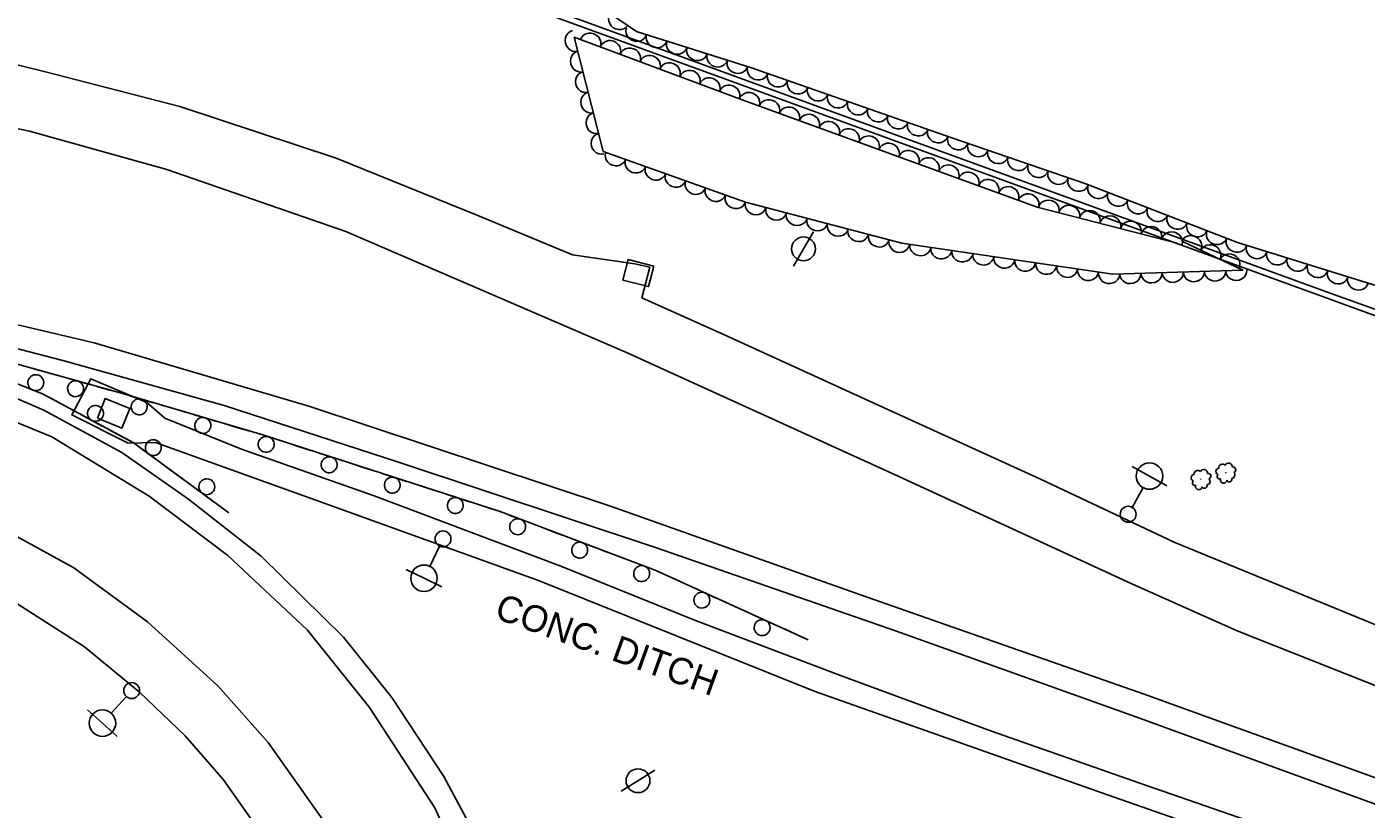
# Model space of a CAD drawing. Extents: x 1722896 to 1754269, y 648279 to 666297.
# Drawn here: x 1746958.5 to 1747211.1, y 652692.3 to 652839.9 of the extents above; entities that cross this region are included whole.
import ezdxf

# ---------------------------------------------------------------- set-up
doc = ezdxf.new("R2010")
doc.units = 0
for name, color, linetype in [('DESIGN - CENTERLINE - Proposed', 7, 'Continuous'), ('DESIGN - SCRATCH - User 1', 7, 'Continuous'), ('SURVEY - CENTERLINE - Preliminary Text', 7, 'Continuous'), ('SURVEY - CONTOURS - Intermediate with optional Text', 7, 'Continuous'), ('SURVEY - DRAINAGE - Natural Features', 7, 'Continuous'), ('SURVEY - DTM - Breaklines', 7, 'Continuous'), ('SURVEY - VEGETATION - Features with Text', 7, 'Continuous')]:
    doc.layers.add(name, color=color, linetype=linetype)

msp = doc.modelspace()

# ---------------------------------------------------------------- linework, layer by layer
at = {"layer": 'DESIGN - CENTERLINE - Proposed'}
msp.add_lwpolyline([(1747209.95, 652678.38), (1747162.28, 652695.05), (1747106.98, 652714.6), (1747054.97, 652735.47), (1747016.1, 652749.52), (1746982.75, 652761.51), (1746977.58, 652761.37), (1746966.94, 652766.72), (1746970.53, 652773.51), (1746981.12, 652769.04), (1746984.51, 652766.07), (1746998.99, 652760.24), (1747024.01, 652751.47), (1747059.17, 652738.17), (1747084.56, 652727.94), (1747111.96, 652717.53), (1747140.38, 652707.06), (1747169.43, 652696.89), (1747211.01, 652682.49)], dxfattribs=at)
at = {"layer": 'DESIGN - SCRATCH - User 1'}
for points in [[(1746656.06, 652824.94), (1746655.66, 652826.46), (1746717.37, 652851.17), (1746796.77, 652883.05), (1746822.7, 652893.25), (1746865.15, 652897.8), (1746900.95, 652900.85), (1746935.13, 652888.17), (1746973.26, 652874.03), (1747032.39, 652852.32), (1747061.27, 652841.79), (1747204.96, 652789.4), (1747229.76, 652780.56), (1747228.71, 652779.61), (1747060.57, 652840.84), (1746987.28, 652867.84), (1746935.51, 652886.78), (1746900.59, 652899.83), (1746859.7, 652896.06), (1746823.03, 652892.28), (1746780.53, 652875.36), (1746721.89, 652851.4), (1746656.06, 652824.94)], [(1746801.86, 652783.96), (1746840.35, 652789.31), (1746867.55, 652791.48), (1746887.26, 652790.75), (1746907.09, 652788.23), (1746934.75, 652782.4), (1746976.3, 652770.8), (1747003, 652762.93), (1747047.72, 652748.48), (1747076.95, 652737.44), (1747105.83, 652724.29)], [(1746996.55, 652748.27), (1746978.51, 652761.48), (1746961.56, 652770.61), (1746945.2, 652777.15), (1746926.99, 652782.14), (1746905.95, 652785.86), (1746888.59, 652787.07), (1746863.9, 652785.95), (1746844.19, 652782.56), (1746824.13, 652776.61), (1746792.24, 652763.93), (1746782.54, 652760.26)], [(1746959.81, 652775.4), (1746962.08, 652774.77)], [(1746962.08, 652774.77), (1746964.34, 652774.14)], [(1746961.71, 652770.54), (1746961.56, 652770.61), (1746957.44, 652772.26)], [(1746965.88, 652773.71), (1746970.31, 652772.47)], [(1746971.85, 652772.04), (1746974.11, 652771.41)], [(1746965.19, 652768.66), (1746963.12, 652769.78)], [(1746974.11, 652771.41), (1746976.3, 652770.8), (1746976.38, 652770.78)], [(1746977.91, 652770.32), (1746982.33, 652769.02)], [(1746967.25, 652767.55), (1746965.19, 652768.66)], [(1746972.71, 652764.6), (1746968.66, 652766.79)], [(1746983.86, 652768.57), (1746986.11, 652767.91)], [(1746986.11, 652767.91), (1746988.37, 652767.24)], [(1746989.9, 652766.79), (1746994.32, 652765.49)], [(1746995.85, 652765.04), (1746998.1, 652764.37)], [(1746998.1, 652764.37), (1747000.36, 652763.71)], [(1746976.19, 652762.73), (1746974.12, 652763.84)], [(1746978.26, 652761.61), (1746976.19, 652762.73)], [(1747001.89, 652763.26), (1747003, 652762.93), (1747006.28, 652761.87)], [(1746983.28, 652757.98), (1746979.57, 652760.7)], [(1747007.8, 652761.38), (1747010.04, 652760.66)], [(1747010.04, 652760.66), (1747012.27, 652759.93)], [(1747013.8, 652759.44), (1747018.17, 652758.03)], [(1746986.47, 652755.65), (1746984.57, 652757.04)], [(1747019.7, 652757.54), (1747021.93, 652756.81)], [(1747021.93, 652756.81), (1747024.17, 652756.09)], [(1746988.36, 652754.26), (1746986.47, 652755.65)], [(1747025.69, 652755.6), (1747030.07, 652754.18)], [(1746993.36, 652750.6), (1746989.65, 652753.32)], [(1747031.59, 652753.69), (1747033.83, 652752.97)], [(1747033.83, 652752.97), (1747036.06, 652752.25)], [(1747037.59, 652751.76), (1747041.96, 652750.34)], [(1746996.55, 652748.27), (1746994.66, 652749.65)], [(1747043.49, 652749.85), (1747045.72, 652749.13)], [(1747045.72, 652749.13), (1747047.72, 652748.48), (1747047.95, 652748.39)], [(1747049.45, 652747.83), (1747053.75, 652746.2)], [(1747055.25, 652745.64), (1747057.45, 652744.81)], [(1747057.45, 652744.81), (1747059.65, 652743.97)], [(1747061.14, 652743.41), (1747065.45, 652741.78)], [(1747066.94, 652741.22), (1747069.14, 652740.39)], [(1747069.14, 652740.39), (1747071.34, 652739.56)], [(1747072.84, 652738.99), (1747076.95, 652737.44), (1747077.13, 652737.35)], [(1747078.59, 652736.69), (1747080.73, 652735.71)], [(1747080.73, 652735.71), (1747082.87, 652734.74)], [(1747084.32, 652734.08), (1747088.51, 652732.17)], [(1747089.97, 652731.51), (1747092.11, 652730.54)], [(1747092.11, 652730.54), (1747094.25, 652729.56)], [(1747095.7, 652728.9), (1747099.89, 652726.99)], [(1747101.34, 652726.33), (1747103.48, 652725.36)], [(1747103.48, 652725.36), (1747105.62, 652724.38)]]:
    msp.add_lwpolyline(points, dxfattribs=at)
for centre, start, end in [((1746960.16, 652772.79), 1.4865, 1.4767), ((1746967.67, 652771.65), 187.6647, 187.6549), ((1746979.67, 652768.24), 186.8398, 186.83), ((1746971.42, 652767), 354.9227, 354.9129), ((1746991.66, 652764.71), 186.8398, 186.83), ((1746982.33, 652760.54), 347.0484, 347.0385), ((1747003.61, 652761.16), 185.354, 185.3441), ((1747015.5, 652757.31), 185.354, 185.3441), ((1746992.41, 652753.16), 347.0484, 347.0385), ((1747027.4, 652753.47), 185.354, 185.3441), ((1747039.29, 652749.63), 185.354, 185.3441), ((1747051.05, 652745.62), 182.5604, 182.5506), ((1747062.74, 652741.2), 182.5604, 182.5506), ((1747074.44, 652736.78), 182.5604, 182.5506), ((1747085.78, 652731.77), 178.7841, 178.7742), ((1747097.15, 652726.59), 178.7841, 178.7742)]:
    msp.add_arc(centre, 1.5, start, end, dxfattribs=at)
at = {"layer": 'SURVEY - CENTERLINE - Preliminary Text'}
for points in [[(1746725.39, 652820.93), (1746749.65, 652829.43), (1746775.74, 652836.39), (1746794.36, 652840.55), (1746821.83, 652844.53), (1746843.62, 652846.54), (1746867.58, 652847.12), (1746885.86, 652846.21), (1746902.93, 652843.95), (1746929.84, 652839.35), (1746961.98, 652831.46), (1746987.32, 652824.9), (1747016.83, 652815.17), (1747043.54, 652804.31), (1747061.39, 652796.91), (1747073.15, 652795.19), (1747075.96, 652794.58), (1747074.45, 652788.8)], [(1746712.86, 652804.27), (1746757.81, 652819.09), (1746790.54, 652827.43), (1746816.95, 652831.61), (1746839.28, 652834.48), (1746864.36, 652834.75), (1746892.02, 652832.8), (1746920.6, 652828.29), (1746959, 652820.26), (1746984.87, 652812.99), (1747018.63, 652801.33), (1747071.55, 652778.47), (1747122.09, 652755.48), (1747166.87, 652734.84), (1747186.74, 652726), (1747221.32, 652712.26)], [(1747216.46, 652696.93), (1747169.21, 652714.05), (1747115.71, 652732.78), (1747068.53, 652749.48), (1747011.67, 652768.36), (1746971.18, 652780.32), (1746924.32, 652791.31), (1746887.52, 652797.75), (1746859.32, 652799.99), (1746821.95, 652797.36), (1746790.54, 652791.27), (1746755.88, 652781.25), (1746712.55, 652766.16)], [(1747215.06, 652692.5), (1747168.53, 652709.42), (1747122.31, 652725.99), (1747077.05, 652741.71), (1747028.55, 652757.79), (1746995.7, 652768.51), (1746965.25, 652776.99), (1746938.1, 652784.05), (1746908.55, 652790.26), (1746887.18, 652793.82), (1746858.47, 652794.81), (1746835.16, 652793.4), (1746809.55, 652790.21), (1746785.5, 652784.6), (1746755.14, 652775.88), (1746720.37, 652762.1), (1746717.88, 652766.98)], [(1747074.45, 652788.8), (1747090.9, 652781.43), (1747118.76, 652768.66), (1747149.55, 652754.63), (1747174.97, 652742.65), (1747224.5, 652722.33)], [(1746733.28, 652683.51), (1746745.68, 652706.3), (1746758.83, 652722.87), (1746772.53, 652736.63), (1746787.66, 652748.44), (1746808.46, 652761.58), (1746832.72, 652771.78), (1746854.21, 652777.38), (1746869.96, 652780.05), (1746889.87, 652780.43), (1746906.1, 652779.2), (1746927.64, 652775.62), (1746944.15, 652770.35), (1746963.16, 652762.61), (1746981.52, 652751.39), (1746996.37, 652740.21), (1747011.43, 652726.12), (1747023.12, 652711.54), (1747035.42, 652692.6), (1747045.38, 652670.52)], [(1746948.03, 652773.47), (1746961.69, 652767.6), (1746976.38, 652759.63), (1746988.97, 652750.83), (1747002.67, 652740.06), (1747018.22, 652724.82), (1747027.29, 652713.4), (1747037.14, 652698.49), (1747045.02, 652683.74)], [(1746748.17, 652670.52), (1746760.35, 652693.04), (1746771.31, 652708.37), (1746786.08, 652722.95), (1746802.11, 652735.71), (1746817.36, 652744.51), (1746832.17, 652751.09), (1746851.58, 652757.31), (1746869.41, 652760.4), (1746889.39, 652761.07), (1746909.19, 652759.39), (1746927.66, 652755.47), (1746947.7, 652748.64), (1746967.32, 652737.88), (1746981.25, 652727.69), (1746994.5, 652715.58), (1747003.98, 652704.91), (1747014.59, 652689.92)], [(1747003.51, 652686.6), (1746995.55, 652697.9), (1746988.33, 652706.15), (1746979.71, 652714.4), (1746969.33, 652722.94), (1746956.6, 652731.16), (1746941.4, 652738.94), (1746926.88, 652744.75), (1746913.81, 652747.75), (1746893.5, 652749.96), (1746875.42, 652750.21), (1746862.15, 652748.54), (1746844.66, 652743.87), (1746828.14, 652737.64), (1746808.59, 652726.28), (1746794.93, 652716.08), (1746784.2, 652706.06), (1746773.88, 652693.31), (1746759.63, 652668.82)]]:
    msp.add_lwpolyline(points, dxfattribs=at)
at = {"layer": 'SURVEY - DRAINAGE - Natural Features'}
for p, q in [((1747073.8, 652793.45), (1747073.8, 652793.45)), ((1746974.83, 652767.03), (1746974.83, 652767.03))]:
    msp.add_line(p, q, dxfattribs=at)
for points in [[(1747070.89, 652792.12), (1747071.86, 652796), (1747076.71, 652794.79), (1747075.75, 652790.91), (1747070.89, 652792.12)], [(1746971.77, 652766.11), (1746973.26, 652769.82), (1746977.9, 652767.95), (1746976.4, 652764.24), (1746971.77, 652766.11)]]:
    msp.add_lwpolyline(points, dxfattribs=at)
at = {"layer": 'SURVEY - DTM - Breaklines'}
for p, q in [((1747104.96, 652798.03), (1747106.85, 652801.27)), ((1747104.96, 652798.03), (1747103.07, 652794.79)), ((1747170.21, 652755.18), (1747166.94, 652757.01)), ((1747170.21, 652755.18), (1747173.49, 652753.35)), ((1747166.92, 652749.28), (1747168.99, 652752.99)), ((1747036.32, 652741.97), (1747034.47, 652738.15)), ((1747033.38, 652735.9), (1747030, 652737.53)), ((1747033.38, 652735.9), (1747036.75, 652734.26)), ((1746977.24, 652713.59), (1746974.4, 652710.44)), ((1746972.73, 652708.58), (1746969.94, 652711.09)), ((1746972.73, 652708.58), (1746975.51, 652706.07)), ((1747073.74, 652697.71), (1747076.91, 652699.71)), ((1747073.74, 652697.71), (1747070.57, 652695.71))]:
    msp.add_line(p, q, dxfattribs=at)
for centre, radius in [((1747104.96, 652798.03), 2.25), ((1747170.21, 652755.18), 2.5), ((1747166.19, 652747.97), 1.5), ((1747036.97, 652743.32), 1.5), ((1747033.38, 652735.9), 2.5), ((1746978.25, 652714.71), 1.5), ((1746972.73, 652708.58), 2.5), ((1747073.74, 652697.71), 2.25)]:
    msp.add_circle(centre, radius, dxfattribs=at)
at = {"layer": 'SURVEY - VEGETATION - Features with Text'}
for points in [[(1747222.42, 652788.14), (1747186.78, 652799.21), (1747158.21, 652810.29), (1747132.92, 652819.01), (1747095.32, 652832.13), (1747073.44, 652839.07), (1747063.83, 652845.63), (1747084.46, 652853.41), (1747115.58, 652849.21), (1747146.05, 652846.22), (1747160.75, 652856.71), (1747164.65, 652869.58), (1747165.04, 652904.79), (1747160.53, 652911.39), (1747148.32, 652912.75), (1747123.93, 652913.94), (1747100.69, 652911.6), (1747093.03, 652927.47), (1747099.09, 652939.07), (1747120.2, 652940.99), (1747122.45, 652962.82), (1747125.72, 652994.67), (1747157.83, 652996.27), (1747156.1, 653026.25)], [(1747176.29, 652799.51), (1747187.81, 652794), (1747163.27, 652793.26), (1747123.53, 652799.13), (1747094.04, 652806.84), (1747067.19, 652816.41), (1747061.71, 652837.98), (1747093.36, 652826.14), (1747149.01, 652805.93), (1747175.44, 652799.1)]]:
    msp.add_lwpolyline(points, dxfattribs=at)
for centre in [(1747179.92, 652754.6), (1747184.6, 652755.82)]:
    msp.add_circle(centre, 0.022, dxfattribs=at)
for centre, radius, start, end in [((1747180.44, 652755.7), 0.714, 357.4132, 153.2517), ((1747183.36, 652756.04), 0.631, 97.4646, 254.2536), ((1747183.99, 652756.72), 0.719, 46.5174, 184.0416), ((1747185.12, 652756.92), 0.714, 357.4132, 153.2517), ((1747185.95, 652756.37), 0.527, 287.6661, 102.6664), ((1747178.68, 652754.83), 0.631, 97.4646, 254.2536), ((1747178.72, 652753.85), 0.433, 119.5808, 298.3264), ((1747179.31, 652755.5), 0.719, 46.5174, 184.0416), ((1747180.95, 652754.18), 0.679, 277.5072, 44.3529), ((1747181.27, 652755.16), 0.527, 287.6661, 102.6664), ((1747183.4, 652755.06), 0.433, 119.5808, 298.3264), ((1747184.2, 652754.46), 0.629, 159.6015, 353.0212), ((1747185.26, 652754.56), 0.479, 202.2201, 19.5393), ((1747185.63, 652755.4), 0.679, 277.5072, 44.3529), ((1747179.52, 652753.24), 0.629, 159.6015, 353.0212), ((1747180.58, 652753.35), 0.479, 202.2201, 19.5393)]:
    msp.add_arc(centre, radius, start, end, dxfattribs=at)
for centre, major_axis in [((1747070.15, 652841.31), (-1.65, 1.13)), ((1747061.89, 652837.27), (-0.49, 1.94)), ((1747064.76, 652836.84), (1.87, -0.7)), ((1747068.51, 652835.44), (1.87, -0.7)), ((1747073.46, 652839.06), (-1.91, 0.6)), ((1747077.27, 652837.85), (-1.91, 0.6)), ((1747081.08, 652836.64), (-1.91, 0.6)), ((1747062.88, 652833.39), (-0.49, 1.94)), ((1747072.25, 652834.04), (1.87, -0.7)), ((1747076, 652832.64), (1.87, -0.7)), ((1747084.9, 652835.44), (-1.91, 0.6)), ((1747088.71, 652834.23), (-1.91, 0.6)), ((1747079.74, 652831.24), (1.87, -0.7)), ((1747092.52, 652833.02), (-1.91, 0.6)), ((1747096.33, 652831.78), (-1.89, 0.66)), ((1747063.86, 652829.51), (-0.49, 1.94)), ((1747083.49, 652829.83), (1.87, -0.7)), ((1747087.24, 652828.43), (1.87, -0.7)), ((1747100.1, 652830.46), (-1.89, 0.66)), ((1747103.88, 652829.14), (-1.89, 0.66)), ((1747064.85, 652825.64), (-0.49, 1.94)), ((1747090.98, 652827.03), (1.87, -0.7)), ((1747094.73, 652825.64), (1.88, -0.68)), ((1747107.66, 652827.83), (-1.89, 0.66)), ((1747111.43, 652826.51), (-1.89, 0.66)), ((1747098.49, 652824.28), (1.88, -0.68)), ((1747102.25, 652822.91), (1.88, -0.68)), ((1747115.21, 652825.19), (-1.89, 0.66)), ((1747065.83, 652821.76), (-0.49, 1.94)), ((1747106.01, 652821.54), (1.88, -0.68)), ((1747109.77, 652820.18), (1.88, -0.68)), ((1747118.98, 652823.87), (-1.89, 0.66)), ((1747122.76, 652822.55), (-1.89, 0.66)), ((1747066.82, 652817.88), (-0.49, 1.94)), ((1747113.53, 652818.81), (1.88, -0.68)), ((1747117.29, 652817.45), (1.88, -0.68)), ((1747126.54, 652821.23), (-1.89, 0.66)), ((1747130.31, 652819.92), (-1.89, 0.66)), ((1747121.05, 652816.08), (1.88, -0.68)), ((1747134.09, 652818.6), (-1.89, 0.65)), ((1747137.87, 652817.3), (-1.89, 0.65)), ((1747069.53, 652815.58), (-1.88, 0.67)), ((1747073.29, 652814.23), (-1.88, 0.67)), ((1747124.81, 652814.72), (1.88, -0.68)), ((1747128.57, 652813.35), (1.88, -0.68)), ((1747141.66, 652816), (-1.89, 0.65)), ((1747145.44, 652814.69), (-1.89, 0.65)), ((1747077.06, 652812.89), (-1.88, 0.67)), ((1747080.83, 652811.55), (-1.88, 0.67)), ((1747132.33, 652811.98), (1.88, -0.68)), ((1747136.09, 652810.62), (1.88, -0.68)), ((1747149.22, 652813.39), (-1.89, 0.65)), ((1747153, 652812.09), (-1.89, 0.65)), ((1747084.6, 652810.2), (-1.88, 0.67)), ((1747088.37, 652808.86), (-1.88, 0.67)), ((1747139.85, 652809.25), (1.88, -0.68)), ((1747143.61, 652807.89), (1.88, -0.68)), ((1747156.78, 652810.78), (-1.89, 0.65)), ((1747160.53, 652809.39), (-1.86, 0.72)), ((1747092.13, 652807.52), (-1.88, 0.67)), ((1747147.37, 652806.52), (1.88, -0.68)), ((1747151.19, 652805.36), (1.94, -0.5)), ((1747164.26, 652807.95), (-1.86, 0.72)), ((1747167.99, 652806.5), (-1.86, 0.72)), ((1747095.95, 652806.34), (-1.93, 0.51)), ((1747099.82, 652805.33), (-1.93, 0.51)), ((1747103.69, 652804.31), (-1.93, 0.51)), ((1747155.07, 652804.36), (1.94, -0.5)), ((1747158.94, 652803.36), (1.94, -0.5)), ((1747162.81, 652802.36), (1.94, -0.5)), ((1747171.72, 652805.05), (-1.86, 0.72)), ((1747107.56, 652803.3), (-1.93, 0.51)), ((1747111.43, 652802.29), (-1.93, 0.51)), ((1747166.68, 652801.36), (1.94, -0.5)), ((1747170.56, 652800.36), (1.94, -0.5)), ((1747175.45, 652803.61), (-1.86, 0.72)), ((1747179.18, 652802.16), (-1.86, 0.72)), ((1747115.3, 652801.28), (-1.93, 0.51)), ((1747119.17, 652800.27), (-1.93, 0.51)), ((1747123.04, 652799.25), (-1.93, 0.51)), ((1747174.43, 652799.36), (1.94, -0.5)), ((1747178.1, 652798.65), (1.8, -0.86)), ((1747182.91, 652800.71), (-1.86, 0.72)), ((1747186.64, 652799.27), (-1.86, 0.72)), ((1747126.99, 652798.62), (-1.98, 0.29)), ((1747130.94, 652798.03), (-1.98, 0.29)), ((1747134.9, 652797.45), (-1.98, 0.29)), ((1747138.86, 652796.86), (-1.98, 0.29)), ((1747181.71, 652796.92), (1.8, -0.86)), ((1747185.31, 652795.19), (1.8, -0.86)), ((1747190.45, 652798.07), (-1.91, 0.59)), ((1747194.27, 652796.89), (-1.91, 0.59)), ((1747142.82, 652796.28), (-1.98, 0.29)), ((1747146.77, 652795.7), (-1.98, 0.29)), ((1747150.73, 652795.11), (-1.98, 0.29)), ((1747154.69, 652794.53), (-1.98, 0.29)), ((1747198.09, 652795.7), (-1.91, 0.59)), ((1747201.91, 652794.51), (-1.91, 0.59)), ((1747158.64, 652793.95), (-1.98, 0.29)), ((1747162.6, 652793.36), (-1.98, 0.29)), ((1747166.59, 652793.36), (-2, -0.06)), ((1747170.59, 652793.48), (-2, -0.06)), ((1747174.59, 652793.6), (-2, -0.06)), ((1747178.59, 652793.72), (-2, -0.06)), ((1747182.59, 652793.84), (-2, -0.06)), ((1747186.58, 652793.96), (-2, -0.06)), ((1747205.73, 652793.32), (-1.91, 0.59)), ((1747209.55, 652792.14), (-1.91, 0.59))]:
    msp.add_ellipse(centre, major_axis=major_axis, ratio=0.940188, start_param=0, end_param=3.141593, dxfattribs=at)

# ---------------------------------------------------------------- texts
at = {"layer": 'SURVEY - CONTOURS - Intermediate with optional Text'}
msp.add_text('CONC. DITCH', height=5, rotation=340.2228, dxfattribs=at).set_placement((1747046.45, 652728.46))

doc.saveas('drawing.dxf')
